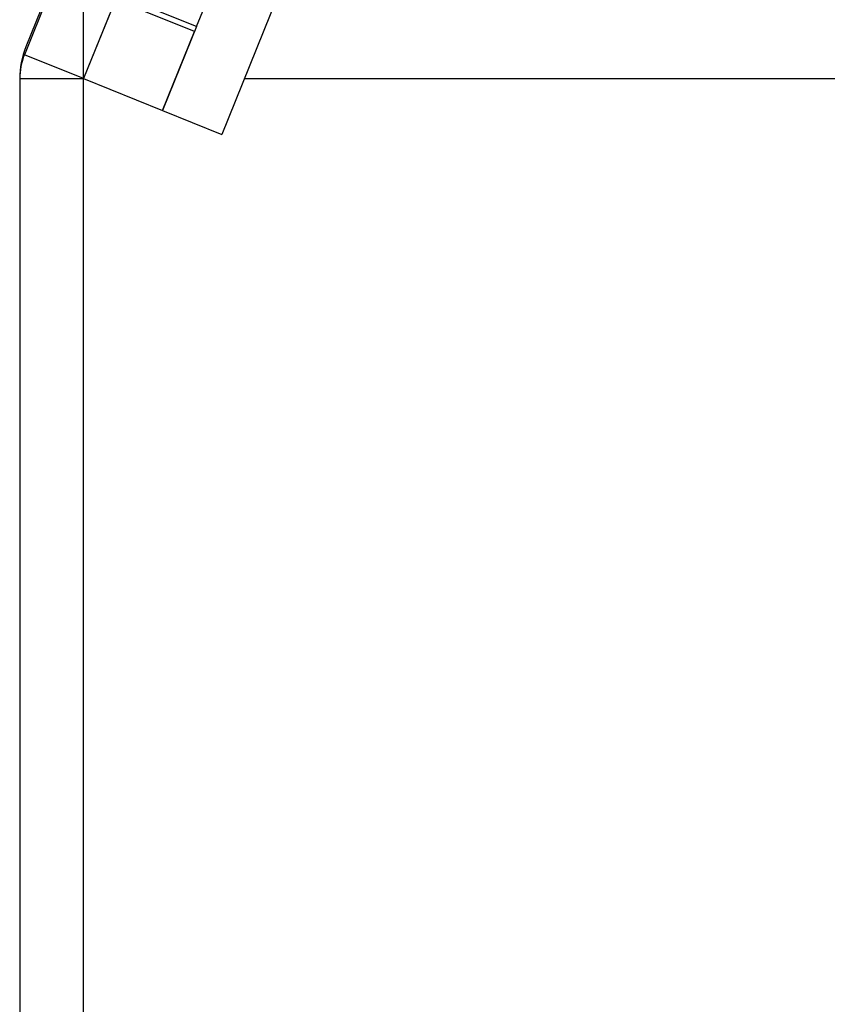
# Model space of a CAD drawing. Header units: inches. Extents: x 170 to 284, y 215 to 248.
# Tile 296 of 656: x 186.217 to 186.379, y 243.668 to 243.866. Entities that reach past the tile are written whole.
import ezdxf

# ---------------------------------------------------------------- set-up
doc = ezdxf.new("R2010")
doc.units = ezdxf.units.IN
doc.header["$LTSCALE"] = 0.25
doc.header["$MEASUREMENT"] = 0
doc.layers.add('LH BENCH MOUNT', color=7, linetype='Continuous')

msp = doc.modelspace()

# ---------------------------------------------------------------- linework, layer by layer
at = {"layer": 'LH BENCH MOUNT'}
for p, q in [((186.26316, 243.97185), (186.21827, 243.86073)), ((186.26285, 243.97025), (186.21795, 243.85913)), ((186.27475, 243.96544), (186.22986, 243.85432)), ((186.29371, 243.93239), (186.25764, 243.8431)), ((186.25255, 243.86477), (186.27499, 243.92033)), ((186.22986, 239.64907), (186.22986, 243.90183)), ((186.22986, 239.64907), (186.22986, 243.90183)), ((186.23627, 243.87019), (186.22986, 243.85432)), ((186.25215, 243.86378), (186.23627, 243.87019)), ((186.25255, 243.86477), (186.24064, 243.86958)), ((186.25255, 243.86477), (186.24573, 243.84791)), ((186.24573, 243.84791), (186.25215, 243.86378)), ((186.21795, 243.85913), (186.21773, 243.85922)), ((186.22986, 243.85432), (186.21795, 243.85913)), ((186.21702, 243.85432), (186.22986, 243.85432)), ((186.21702, 243.85432), (186.21702, 239.64907)), ((186.22986, 243.85432), (186.24573, 243.84791)), ((186.22986, 239.64907), (186.22986, 243.85432)), ((186.26217, 243.85432), (186.86332, 243.85432)), ((186.24573, 243.84791), (186.25764, 243.8431))]:
    msp.add_line(p, q, dxfattribs=at)
for centre, radius in [((186.23414, 243.85432), 0.01712), ((186.22986, 243.85432), 0.01284)]:
    msp.add_arc(centre, radius, 158, 180, dxfattribs=at)

doc.saveas('drawing.dxf')
